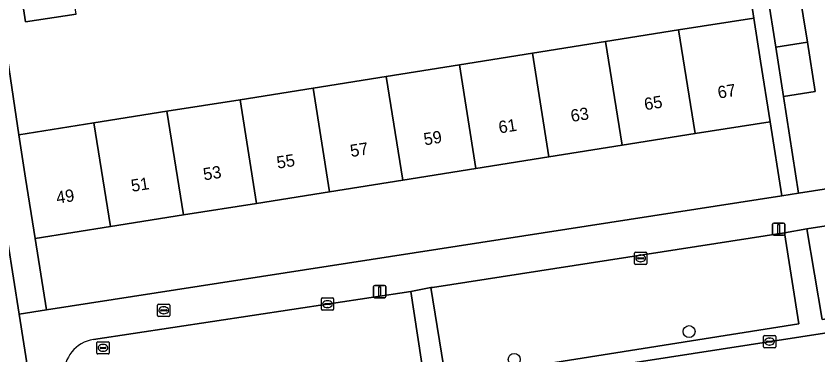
# Model space of a CAD drawing. Extents: x 160077 to 160948, y 386481 to 387498.
# Drawn here: x 160338.8 to 160404.3, y 387410.3 to 387438 of the extents above; entities that cross this region are included whole.
import ezdxf

# ---------------------------------------------------------------- set-up
doc = ezdxf.new("R2010")
doc.units = 0
for name, color, linetype in [('IMGEO_Boom', 7, 'Continuous'), ('IMGEO_Brandkraan', 7, 'Continuous'), ('IMGEO_Erf', 7, 'Continuous'), ('IMGEO_Groenvoorziening', 7, 'Continuous'), ('IMGEO_Kolk', 7, 'Continuous'), ('IMGEO_Lichtmast', 7, 'Continuous'), ('IMGEO_Pand', 7, 'Continuous'), ('IMGEO_Pand_nummerreeks', 7, 'Continuous'), ('IMGEO_Rijbaan_lokaal_open', 7, 'Continuous'), ('IMGEO_Rioolput', 7, 'Continuous'), ('IMGEO_Voetpad_open', 7, 'Continuous')]:
    doc.layers.add(name, color=color, linetype=linetype)

msp = doc.modelspace()

# ---------------------------------------------------------------- linework, layer by layer
at = {"layer": 'IMGEO_Boom'}
for centre in [(160393.794, 387412.226), (160379.512, 387409.961)]:
    msp.add_circle(centre, 0.489, dxfattribs=at)
at = {"layer": 'IMGEO_Brandkraan'}
for p, q in [((160350.387, 387413.542), (160350.387, 387414.394)), ((160350.462, 387414.468), (160351.314, 387414.468)), ((160350.646, 387413.962), (160350.646, 387413.974)), ((160351.084, 387413.925), (160350.686, 387413.925)), ((160350.689, 387414.011), (160351.087, 387414.011)), ((160350.875, 387414.248), (160350.9, 387414.248)), ((160351.13, 387413.974), (160351.13, 387413.962)), ((160351.388, 387414.394), (160351.388, 387413.542)), ((160351.314, 387413.468), (160350.462, 387413.468)), ((160350.898, 387413.688), (160350.873, 387413.688))]:
    msp.add_line(p, q, dxfattribs=at)
for points in [[(160350.387, 387413.542), (160350.387, 387414.394)], [(160350.462, 387414.468), (160351.314, 387414.468)], [(160351.388, 387414.394), (160351.388, 387413.542)], [(160351.314, 387413.468), (160350.462, 387413.468)]]:
    msp.add_lwpolyline(points, dxfattribs=at)
for centre, radius, start, end in [((160350.464, 387414.392), 0.0765, 91.55205, 178.44795), ((160350.464, 387414.392), 0.0765, 91.55205, 178.44795), ((160350.686, 387413.971), 0.0403, 85.87752, 175.75265), ((160350.683, 387413.961), 0.0366, 178.93798, 274.71019), ((160351.087, 387413.968), 0.043, 264.86636, 352.45326), ((160351.091, 387413.973), 0.0386, 1.73085, 96.63898), ((160351.312, 387414.392), 0.0765, 1.55205, 88.44795), ((160351.312, 387414.392), 0.0765, 1.55205, 88.44795), ((160350.464, 387413.544), 0.0765, 181.55205, 268.44795), ((160350.464, 387413.544), 0.0765, 181.55205, 268.44795), ((160351.312, 387413.544), 0.0765, 271.55205, 358.44795), ((160351.312, 387413.544), 0.0765, 271.55205, 358.44795)]:
    msp.add_arc(centre, radius, start, end, dxfattribs=at)
for centre, major_axis, ratio, start_param, end_param in [((160350.874, 387413.968), (-0.387, 0.002), 0.722429, 4.712389, 7.853982), ((160350.899, 387413.968), (-0.39, 0.002), 0.717154, 1.570796, 4.712389)]:
    msp.add_ellipse(centre, major_axis=major_axis, ratio=ratio, start_param=start_param, end_param=end_param, dxfattribs=at)
at = {"layer": 'IMGEO_Erf'}
for points in [[(160421.969, 387452.773), (160401.284, 387449.527), (160401.967, 387445.226), (160399.391, 387444.817), (160400.19, 387439.79), (160402.766, 387440.199), (160403.454, 387435.867), (160404.093, 387431.847), (160401.517, 387431.438), (160402.744, 387423.545), (160425.988, 387427.158)], [(160401.363, 387423.33), (160400.424, 387429.373), (160394.287, 387428.397), (160388.317, 387427.448), (160382.347, 387426.499), (160376.377, 387425.55), (160370.408, 387424.601), (160364.438, 387423.651), (160358.468, 387422.702), (160352.498, 387421.753), (160346.528, 387420.804), (160340.392, 387419.828), (160341.299, 387413.995)]]:
    msp.add_lwpolyline(points, close=True, dxfattribs=at)
for points in [[(160337.335, 387439.738), (160339.046, 387428.296), (160345.181, 387429.271), (160351.151, 387430.221), (160357.121, 387431.17), (160363.091, 387432.119), (160369.061, 387433.068), (160375.03, 387434.017), (160381, 387434.967), (160386.97, 387435.916), (160392.94, 387436.865), (160399.078, 387437.841), (160397.355, 387448.991)], [(160343.726, 387438.167), (160339.599, 387437.53), (160339.213, 387440.028)], [(160344.769, 387377.466), (160339.073, 387413.649), (160338.146, 387419.539)]]:
    msp.add_lwpolyline(points, dxfattribs=at)
at = {"layer": 'IMGEO_Groenvoorziening'}
for points in [[(160423.439, 387423.566), (160418.162, 387422.907), (160403.413, 387420.631), (160404.658, 387413.208), (160419.719, 387415.535), (160424.52, 387416.268)], [(160371.063, 387415.499), (160345.153, 387411.584)], [(160345.993, 387403.98), (160372.216, 387408.027), (160371.063, 387415.499)]]:
    msp.add_lwpolyline(points, dxfattribs=at)
msp.add_lwpolyline([(160401.597, 387420.306), (160372.849, 387415.84), (160372.705, 387415.817), (160373.93, 387408.284), (160374.074, 387408.307), (160402.753, 387412.865)], close=True, dxfattribs=at)
msp.add_arc((160345.534, 387408.852), 2.759, 97.93113, 184.9189, dxfattribs=at)
at = {"layer": 'IMGEO_Kolk'}
for p, q in [((160363.761, 387414.047), (160363.761, 387414.899)), ((160363.836, 387414.973), (160364.688, 387414.973)), ((160364.249, 387414.753), (160364.274, 387414.753)), ((160364.762, 387414.899), (160364.762, 387414.047)), ((160364.688, 387413.973), (160363.836, 387413.973)), ((160364.02, 387414.467), (160364.02, 387414.479)), ((160364.458, 387414.43), (160364.06, 387414.43)), ((160364.063, 387414.516), (160364.461, 387414.516)), ((160364.272, 387414.193), (160364.247, 387414.193)), ((160364.504, 387414.479), (160364.504, 387414.467)), ((160399.866, 387410.986), (160399.866, 387411.838)), ((160399.941, 387411.912), (160400.793, 387411.912)), ((160400.125, 387411.406), (160400.125, 387411.418)), ((160400.563, 387411.369), (160400.165, 387411.369)), ((160400.168, 387411.455), (160400.566, 387411.455)), ((160400.354, 387411.692), (160400.379, 387411.692)), ((160400.609, 387411.418), (160400.609, 387411.406)), ((160400.867, 387411.838), (160400.867, 387410.986)), ((160400.793, 387410.912), (160399.941, 387410.912)), ((160400.377, 387411.132), (160400.352, 387411.132))]:
    msp.add_line(p, q, dxfattribs=at)
for points in [[(160363.761, 387414.047), (160363.761, 387414.899)], [(160363.836, 387414.973), (160364.688, 387414.973)], [(160364.762, 387414.899), (160364.762, 387414.047)], [(160364.688, 387413.973), (160363.836, 387413.973)], [(160399.866, 387410.986), (160399.866, 387411.838)], [(160399.941, 387411.912), (160400.793, 387411.912)], [(160400.867, 387411.838), (160400.867, 387410.986)], [(160400.793, 387410.912), (160399.941, 387410.912)]]:
    msp.add_lwpolyline(points, dxfattribs=at)
for centre, radius, start, end in [((160363.838, 387414.897), 0.0765, 91.55205, 178.44795), ((160363.838, 387414.897), 0.0765, 91.55205, 178.44795), ((160364.686, 387414.897), 0.0765, 1.55205, 88.44795), ((160364.686, 387414.897), 0.0765, 1.55205, 88.44795), ((160363.838, 387414.049), 0.0765, 181.55205, 268.44795), ((160363.838, 387414.049), 0.0765, 181.55205, 268.44795), ((160364.06, 387414.476), 0.0403, 85.87752, 175.75265), ((160364.057, 387414.466), 0.0366, 178.93798, 274.71019), ((160364.461, 387414.473), 0.043, 264.86636, 352.45326), ((160364.465, 387414.478), 0.0386, 1.73085, 96.63898), ((160364.686, 387414.049), 0.0765, 271.55205, 358.44795), ((160364.686, 387414.049), 0.0765, 271.55205, 358.44795), ((160399.943, 387411.836), 0.0765, 91.55205, 178.44795), ((160399.943, 387411.836), 0.0765, 91.55205, 178.44795), ((160400.165, 387411.415), 0.0403, 85.87752, 175.75265), ((160400.162, 387411.405), 0.0366, 178.93798, 274.71019), ((160400.566, 387411.412), 0.043, 264.86636, 352.45326), ((160400.57, 387411.417), 0.0386, 1.73085, 96.63898), ((160400.791, 387411.836), 0.0765, 1.55205, 88.44795), ((160400.791, 387411.836), 0.0765, 1.55205, 88.44795), ((160399.943, 387410.988), 0.0765, 181.55205, 268.44795), ((160399.943, 387410.988), 0.0765, 181.55205, 268.44795), ((160400.791, 387410.988), 0.0765, 271.55205, 358.44795), ((160400.791, 387410.988), 0.0765, 271.55205, 358.44795)]:
    msp.add_arc(centre, radius, start, end, dxfattribs=at)
for centre, major_axis, ratio, start_param, end_param in [((160364.248, 387414.473), (-0.387, 0.002), 0.722429, 4.712389, 7.853982), ((160364.273, 387414.473), (-0.39, 0.002), 0.717154, 1.570796, 4.712389), ((160400.353, 387411.412), (-0.387, 0.002), 0.722429, 4.712389, 7.853982), ((160400.378, 387411.412), (-0.39, 0.002), 0.717154, 1.570796, 4.712389)]:
    msp.add_ellipse(centre, major_axis=major_axis, ratio=ratio, start_param=start_param, end_param=end_param, dxfattribs=at)
at = {"layer": 'IMGEO_Lichtmast'}
for p, q in [((160400.616, 387420.197), (160400.616, 387420.997)), ((160400.616, 387420.997), (160400.616, 387420.197)), ((160400.716, 387421.097), (160401.506, 387421.097)), ((160401.506, 387421.097), (160400.716, 387421.097)), ((160401.606, 387420.997), (160401.606, 387420.197)), ((160401.606, 387420.197), (160401.606, 387420.997)), ((160401.506, 387420.097), (160400.716, 387420.097)), ((160400.716, 387420.097), (160401.506, 387420.097)), ((160368.03, 387415.099), (160368.03, 387415.899)), ((160368.03, 387415.899), (160368.03, 387415.099)), ((160368.13, 387415.999), (160368.92, 387415.999)), ((160368.92, 387415.999), (160368.13, 387415.999)), ((160369.02, 387415.899), (160369.02, 387415.099)), ((160369.02, 387415.099), (160369.02, 387415.899)), ((160368.92, 387414.999), (160368.13, 387414.999)), ((160368.13, 387414.999), (160368.92, 387414.999))]:
    msp.add_line(p, q, dxfattribs=at)
for points in [[(160401.036, 387420.972), (160401.186, 387420.972), (160401.186, 387420.222), (160401.036, 387420.222), (160401.036, 387420.972)], [(160368.45, 387415.874), (160368.6, 387415.874), (160368.6, 387415.124), (160368.45, 387415.124), (160368.45, 387415.874)]]:
    msp.add_lwpolyline(points, dxfattribs=at)
for centre, start, end in [((160400.716, 387420.997), 90, 180), ((160400.716, 387420.997), 90, 180), ((160401.506, 387420.997), 0, 90), ((160401.506, 387420.997), 360, 90), ((160400.716, 387420.197), 180, 270), ((160400.716, 387420.197), 180, 270), ((160401.506, 387420.197), 270, 0), ((160401.506, 387420.197), 270, 0), ((160368.13, 387415.899), 90, 180), ((160368.13, 387415.899), 90, 180), ((160368.92, 387415.899), 0, 90), ((160368.92, 387415.899), 360, 90), ((160368.13, 387415.099), 180, 270), ((160368.13, 387415.099), 180, 270), ((160368.92, 387415.099), 270, 0), ((160368.92, 387415.099), 270, 0)]:
    msp.add_arc(centre, 0.1, start, end, dxfattribs=at)
at = {"layer": 'IMGEO_Pand'}
for points in [[(160343.329, 387440.664), (160339.213, 387440.028), (160339.599, 387437.53), (160343.726, 387438.167)], [(160403.454, 387435.867), (160402.766, 387440.199), (160400.19, 387439.79), (160400.878, 387435.458)], [(160394.287, 387428.397), (160400.424, 387429.373), (160399.639, 387434.312), (160399.078, 387437.841), (160392.94, 387436.865)], [(160392.94, 387436.865), (160386.97, 387435.916), (160388.317, 387427.448), (160394.287, 387428.397)], [(160382.347, 387426.499), (160388.317, 387427.448), (160386.97, 387435.916), (160381, 387434.967)], [(160400.878, 387435.458), (160401.517, 387431.438), (160404.093, 387431.847), (160403.454, 387435.867)], [(160381, 387434.967), (160375.03, 387434.017), (160376.377, 387425.55), (160382.347, 387426.499)], [(160370.408, 387424.601), (160376.377, 387425.55), (160375.03, 387434.017), (160369.061, 387433.068)], [(160369.061, 387433.068), (160363.091, 387432.119), (160364.438, 387423.651), (160370.408, 387424.601)], [(160358.468, 387422.702), (160364.438, 387423.651), (160363.091, 387432.119), (160357.121, 387431.17)], [(160352.498, 387421.753), (160358.468, 387422.702), (160357.121, 387431.17), (160351.151, 387430.221)], [(160351.151, 387430.221), (160345.181, 387429.271), (160346.528, 387420.804), (160352.498, 387421.753)], [(160345.181, 387429.271), (160339.046, 387428.296), (160339.607, 387424.767), (160340.392, 387419.828), (160346.528, 387420.804)]]:
    msp.add_lwpolyline(points, close=True, dxfattribs=at)
at = {"layer": 'IMGEO_Rijbaan_lokaal_open'}
msp.add_lwpolyline([(160424.814, 387415.201), (160415.588, 387413.774), (160377.259, 387407.826), (160350.809, 387403.731), (160352.774, 387391.05), (160352.799, 387391.033)], dxfattribs=at)
at = {"layer": 'IMGEO_Rioolput'}
for p, q in [((160389.336, 387417.786), (160389.336, 387418.638)), ((160389.411, 387418.712), (160390.263, 387418.712)), ((160389.824, 387418.492), (160389.849, 387418.492)), ((160390.337, 387418.638), (160390.337, 387417.786)), ((160389.595, 387418.206), (160389.595, 387418.218)), ((160390.033, 387418.169), (160389.635, 387418.169)), ((160389.638, 387418.255), (160390.036, 387418.255)), ((160389.847, 387417.932), (160389.822, 387417.932)), ((160390.079, 387418.218), (160390.079, 387418.206)), ((160390.263, 387417.712), (160389.411, 387417.712)), ((160345.424, 387410.473), (160345.424, 387411.325)), ((160345.499, 387411.399), (160346.351, 387411.399)), ((160346.425, 387411.325), (160346.425, 387410.473)), ((160345.683, 387410.893), (160345.683, 387410.905)), ((160346.121, 387410.856), (160345.723, 387410.856)), ((160345.726, 387410.942), (160346.124, 387410.942)), ((160345.912, 387411.179), (160345.937, 387411.179)), ((160346.167, 387410.905), (160346.167, 387410.893)), ((160346.351, 387410.399), (160345.499, 387410.399)), ((160345.935, 387410.619), (160345.91, 387410.619))]:
    msp.add_line(p, q, dxfattribs=at)
for points in [[(160389.336, 387417.786), (160389.336, 387418.638)], [(160389.411, 387418.712), (160390.263, 387418.712)], [(160390.337, 387418.638), (160390.337, 387417.786)], [(160390.263, 387417.712), (160389.411, 387417.712)], [(160345.424, 387410.473), (160345.424, 387411.325)], [(160345.499, 387411.399), (160346.351, 387411.399)], [(160346.425, 387411.325), (160346.425, 387410.473)], [(160346.351, 387410.399), (160345.499, 387410.399)]]:
    msp.add_lwpolyline(points, dxfattribs=at)
for centre, radius, start, end in [((160389.413, 387418.636), 0.0765, 91.55205, 178.44795), ((160389.413, 387418.636), 0.0765, 91.55205, 178.44795), ((160390.261, 387418.636), 0.0765, 1.55205, 88.44795), ((160390.261, 387418.636), 0.0765, 1.55205, 88.44795), ((160389.635, 387418.215), 0.0403, 85.87752, 175.75265), ((160389.632, 387418.205), 0.0366, 178.93798, 274.71019), ((160390.036, 387418.212), 0.043, 264.86636, 352.45326), ((160390.04, 387418.217), 0.0386, 1.73085, 96.63898), ((160389.413, 387417.788), 0.0765, 181.55205, 268.44795), ((160389.413, 387417.788), 0.0765, 181.55205, 268.44795), ((160390.261, 387417.788), 0.0765, 271.55205, 358.44795), ((160390.261, 387417.788), 0.0765, 271.55205, 358.44795), ((160345.501, 387411.323), 0.0765, 91.55205, 178.44795), ((160345.501, 387411.323), 0.0765, 91.55205, 178.44795), ((160346.349, 387411.323), 0.0765, 1.55205, 88.44795), ((160346.349, 387411.323), 0.0765, 1.55205, 88.44795), ((160345.723, 387410.902), 0.0403, 85.87752, 175.75265), ((160345.72, 387410.892), 0.0366, 178.93798, 274.71019), ((160346.124, 387410.899), 0.043, 264.86636, 352.45326), ((160346.128, 387410.904), 0.0386, 1.73085, 96.63898), ((160345.501, 387410.475), 0.0765, 181.55205, 268.44795), ((160345.501, 387410.475), 0.0765, 181.55205, 268.44795), ((160346.349, 387410.475), 0.0765, 271.55205, 358.44795), ((160346.349, 387410.475), 0.0765, 271.55205, 358.44795)]:
    msp.add_arc(centre, radius, start, end, dxfattribs=at)
for centre, major_axis, ratio, start_param, end_param in [((160389.823, 387418.212), (-0.387, 0.002), 0.722429, 4.712389, 7.853982), ((160389.848, 387418.212), (-0.39, 0.002), 0.717154, 1.570796, 4.712389), ((160345.911, 387410.899), (-0.387, 0.002), 0.722429, 4.712389, 7.853982), ((160345.936, 387410.899), (-0.39, 0.002), 0.717154, 1.570796, 4.712389)]:
    msp.add_ellipse(centre, major_axis=major_axis, ratio=ratio, start_param=start_param, end_param=end_param, dxfattribs=at)
at = {"layer": 'IMGEO_Voetpad_open'}
for points in [[(160397.355, 387448.991), (160399.078, 387437.841), (160399.639, 387434.312), (160400.424, 387429.373), (160401.363, 387423.33), (160402.744, 387423.545), (160401.517, 387431.438), (160400.878, 387435.458), (160400.19, 387439.79)], [(160338.146, 387419.539), (160339.073, 387413.649), (160341.299, 387413.995), (160340.392, 387419.828), (160339.607, 387424.767), (160339.046, 387428.296), (160337.335, 387439.738)], [(160426.638, 387421.43), (160425.988, 387427.158), (160402.744, 387423.545), (160401.363, 387423.33), (160341.299, 387413.995), (160339.073, 387413.649), (160344.769, 387377.466), (160345.211, 387372.769), (160345.664, 387370.074), (160346.172, 387367.035)], [(160345.153, 387411.584), (160371.063, 387415.499), (160372.705, 387415.817), (160372.849, 387415.84), (160401.597, 387420.306), (160403.413, 387420.631), (160418.162, 387422.907), (160423.439, 387423.566)], [(160403.413, 387420.631), (160401.597, 387420.306), (160402.753, 387412.865), (160374.074, 387408.307), (160373.93, 387408.284), (160372.705, 387415.817), (160371.063, 387415.499), (160372.216, 387408.027), (160345.993, 387403.98)], [(160424.52, 387416.268), (160419.719, 387415.535), (160404.658, 387413.208), (160403.413, 387420.631)], [(160343.156, 387405.981), (160343.75, 387402.638), (160350.809, 387403.731), (160377.259, 387407.826), (160415.588, 387413.774), (160424.814, 387415.201)]]:
    msp.add_lwpolyline(points, dxfattribs=at)
msp.add_arc((160345.534, 387408.852), 2.759, 97.93113, 184.9189, dxfattribs=at)

# ---------------------------------------------------------------- texts
at = {"layer": 'IMGEO_Pand_nummerreeks'}
for s, p in [('67', (160396.21, 387431.255)), ('65', (160390.207, 387430.3)), ('63', (160384.204, 387429.346)), ('61', (160378.312, 387428.409)), ('59', (160372.197, 387427.437)), ('57', (160366.194, 387426.482)), ('55', (160360.191, 387425.528)), ('53', (160354.188, 387424.573)), ('51', (160348.296, 387423.637)), ('49', (160342.181, 387422.664))]:
    msp.add_text(s, height=1, rotation=9.03432, dxfattribs=at).set_placement(p)

doc.saveas('drawing.dxf')
